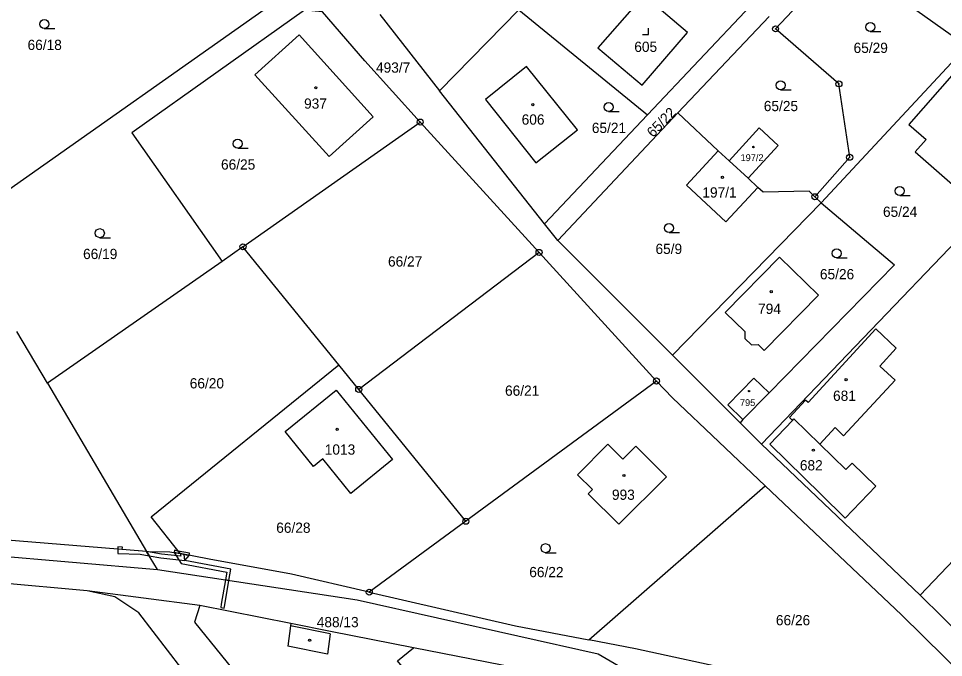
# Model space of a CAD drawing. Extents: x -725728 to -720881, y -1068679 to -1063504.
# Drawn here: x -724534.1 to -724380.5, y -1067307.7 to -1067201.5 of the extents above; entities that cross this region are included whole.
import ezdxf

# ---------------------------------------------------------------- set-up
doc = ezdxf.new("R2010")
doc.units = 0
for name, color, linetype in [('Hranice parcel', 7, 'Continuous'), ('Parcelní čísla', 7, 'Continuous'), ('Vnitřní kresba', 7, 'Continuous'), ('Věcná břemena k části', 7, 'Continuous'), ('Značky bodu BP', 7, 'Continuous'), ('Značky budov', 7, 'Continuous'), ('Značky kultur', 7, 'Continuous')]:
    doc.layers.add(name, color=color, linetype=linetype)

# ---------------------------------------------------------------- blocks, each defined once
blk = doc.blocks.new('4.02_3')
at = {"layer": 'Značky budov'}
blk.add_circle((-0.001, 0), 0.0175, dxfattribs=at)
blk = doc.blocks.new('4.02_2')
at = {"layer": 'Značky budov'}
blk.add_circle((0, 0), 0.0117, dxfattribs=at)
blk = doc.blocks.new('4.02_4')
at = {"layer": 'Značky budov'}
blk.add_circle((-0.001, 0), 0.0175, dxfattribs=at)
blk = doc.blocks.new('4.02_5')
at = {"layer": 'Značky budov'}
blk.add_circle((0, 0), 0.0117, dxfattribs=at)
blk = doc.blocks.new('3.04_2')
at = {"layer": 'Značky kultur'}
blk.add_line((0.001, 0), (0.176, 0), dxfattribs=at)
blk.add_circle((0.001, 0.075), 0.075, dxfattribs=at)
blk = doc.blocks.new('3.04_3')
at = {"layer": 'Značky kultur'}
blk.add_line((0.001, 0), (0.176, 0), dxfattribs=at)
blk.add_circle((0.001, 0.075), 0.075, dxfattribs=at)
blk = doc.blocks.new('3.19_2')
at = {"layer": 'Značky kultur'}
for p, q in [((0, 0), (0, 0.1)), ((-0.1, 0), (0, 0))]:
    blk.add_line(p, q, dxfattribs=at)
blk = doc.blocks.new('1.05_1')
at = {"layer": 'Značky bodu BP'}
for radius in [0.05, 0.00303]:
    blk.add_circle((0, 0), radius, dxfattribs=at)
blk = doc.blocks.new('1.05_2')
at = {"layer": 'Značky bodu BP'}
for radius in [0.05, 0.00303]:
    blk.add_circle((0, 0), radius, dxfattribs=at)

msp = doc.modelspace()

# ---------------------------------------------------------------- linework, layer by layer
at = {"layer": 'Hranice parcel'}
for p, q in [((-724544.73, -1067236.32), (-724487.64, -1067196)), ((-724464.2, -1067213.54), (-724451.03, -1067200.11)), ((-724451.03, -1067200.11), (-724429.68, -1067217.53)), ((-724429.68, -1067217.53), (-724412.55, -1067199.37)), ((-724474.15, -1067200.9), (-724464.2, -1067213.54)), ((-724409.48, -1067201.21), (-724424.65, -1067217.24)), ((-724376.62, -1067206.12), (-724400.87, -1067232.15)), ((-724446.78, -1067235.67), (-724464.2, -1067213.54)), ((-724424.65, -1067217.24), (-724444.59, -1067238.45)), ((-724417.93, -1067223.54), (-724424.65, -1067217.24)), ((-724496.85, -1067239.48), (-724467.43, -1067218.76)), ((-724467.43, -1067218.76), (-724447.69, -1067240.4)), ((-724446.78, -1067235.67), (-724429.68, -1067217.53)), ((-724359.21, -1067218.39), (-724410.74, -1067272.27)), ((-724416.15, -1067225.18), (-724417.93, -1067223.54)), ((-724412.99, -1067228.09), (-724416.15, -1067225.18)), ((-724411.35, -1067229.62), (-724412.99, -1067228.09)), ((-724425.56, -1067257.46), (-724400.87, -1067232.15)), ((-724400.87, -1067232.15), (-724401.9, -1067231.16)), ((-724444.59, -1067238.45), (-724446.78, -1067235.67)), ((-724444.59, -1067238.45), (-724425.56, -1067257.46)), ((-724496.85, -1067239.48), (-724500.3, -1067241.9)), ((-724480.95, -1067259.08), (-724496.85, -1067239.48)), ((-724447.69, -1067240.4), (-724477.63, -1067263.17)), ((-724447.69, -1067240.4), (-724428.2, -1067261.77)), ((-724500.3, -1067241.9), (-724529.29, -1067262.15)), ((-724529.29, -1067262.15), (-724534.42, -1067253.57)), ((-724425.56, -1067257.46), (-724414.31, -1067268.7)), ((-724512.12, -1067284.33), (-724480.95, -1067259.08)), ((-724477.63, -1067263.17), (-724480.95, -1067259.08)), ((-724428.2, -1067261.77), (-724459.85, -1067285.07)), ((-724529.29, -1067262.15), (-724512.86, -1067290.1)), ((-724459.85, -1067285.07), (-724477.63, -1067263.17)), ((-724413.85, -1067268.17), (-724409.51, -1067263.74)), ((-724413.85, -1067268.17), (-724414.31, -1067268.7)), ((-724414.31, -1067268.7), (-724410.74, -1067272.27)), ((-724410.74, -1067272.27), (-724384.44, -1067297.37)), ((-724439.42, -1067304.77), (-724410.15, -1067279.18)), ((-724507.28, -1067290.45), (-724512.12, -1067284.33)), ((-724459.85, -1067285.07), (-724475.89, -1067296.85)), ((-724511.05, -1067293.07), (-724512.86, -1067290.1)), ((-724504, -1067299.09), (-724522.71, -1067296.64)), ((-724384.44, -1067297.37), (-724355.66, -1067325.56)), ((-724446.71, -1067310.38), (-724468.56, -1067306.07))]:
    msp.add_line(p, q, dxfattribs=at)
for points in [[(-724401.9, -1067231.16), (-724396.12, -1067224.6), (-724397.9, -1067212.41), (-724408.43, -1067203.27), (-724397.33, -1067191.41), (-724376.62, -1067206.12)], [(-724430.58, -1067212.65), (-724423.06, -1067203.9), (-724430.27, -1067197.7), (-724437.91, -1067206.43), (-724430.58, -1067212.65)], [(-724483.67, -1067200.46), (-724486.65, -1067200.14), (-724515.32, -1067220.56), (-724500.3, -1067241.9)], [(-724467.43, -1067218.76), (-724476.63, -1067208.6), (-724483.67, -1067200.46)], [(-724482.54, -1067224.5), (-724494.86, -1067210.9), (-724487.55, -1067204.24), (-724475.21, -1067217.87), (-724482.54, -1067224.5)], [(-724448.23, -1067225.51), (-724441.31, -1067220.07), (-724449.8, -1067209.55), (-724456.58, -1067215.02), (-724448.23, -1067225.51)], [(-724371.95, -1067218.11), (-724378.62, -1067212.29), (-724377.83, -1067211.38), (-724378.76, -1067210.57), (-724386.28, -1067219.17), (-724383.44, -1067221.64), (-724385.25, -1067223.72), (-724377.72, -1067230.29), (-724371.13, -1067222.75), (-724373.89, -1067220.33), (-724371.95, -1067218.11)], [(-724412.99, -1067228.09), (-724407.97, -1067222.63), (-724411.13, -1067219.72), (-724416.15, -1067225.18)], [(-724417.93, -1067223.54), (-724423.2, -1067229.24), (-724416.67, -1067235.34), (-724411.35, -1067229.62)], [(-724401.9, -1067231.16), (-724402.83, -1067230.25), (-724410.49, -1067230.42), (-724411.35, -1067229.62)], [(-724400.87, -1067232.15), (-724388.7, -1067242.47), (-724409.51, -1067263.74)], [(-724410.29, -1067256.69), (-724401.32, -1067247.5), (-724407.79, -1067241.18), (-724416.77, -1067250.38), (-724413.55, -1067253.52), (-724413.5, -1067254.72), (-724412.44, -1067255.77), (-724411.33, -1067255.68), (-724410.29, -1067256.69)], [(-724401.1, -1067272.24), (-724398.54, -1067269.52), (-724397.12, -1067270.86), (-724388.57, -1067261.63), (-724391.09, -1067259.28), (-724388.38, -1067256.32), (-724391.78, -1067253.13), (-724402.99, -1067265.34), (-724403.45, -1067264.94), (-724406.11, -1067267.82), (-724405.64, -1067268.32)], [(-724410.15, -1067279.18), (-724425.56, -1067264.57), (-724428.2, -1067261.77)], [(-724409.51, -1067263.74), (-724412.02, -1067261.29), (-724416.35, -1067265.73), (-724413.85, -1067268.17)], [(-724489.85, -1067270.18), (-724481.39, -1067263.27), (-724472.02, -1067274.83), (-724478.94, -1067280.47), (-724483.62, -1067274.72), (-724485.16, -1067275.97), (-724489.85, -1067270.18)], [(-724384.44, -1067297.37), (-724368.68, -1067280.83), (-724351.44, -1067262.72)], [(-724405.64, -1067268.32), (-724409.35, -1067272.25), (-724400.86, -1067280.62), (-724396.87, -1067284.55), (-724391.78, -1067279.26), (-724395.73, -1067275.44), (-724396.77, -1067276.49), (-724401.1, -1067272.24)], [(-724405.64, -1067268.32), (-724405.38, -1067268.04), (-724401.1, -1067272.24)], [(-724433.77, -1067274.75), (-724431.65, -1067272.62), (-724426.56, -1067277.69), (-724434.45, -1067285.58), (-724439.52, -1067280.5), (-724438.83, -1067279.8), (-724441.31, -1067277.35), (-724436.25, -1067272.28), (-724433.77, -1067274.75)], [(-724410.15, -1067279.18), (-724387.53, -1067300.63), (-724376.78, -1067311.21)], [(-724512.86, -1067290.1), (-724555.79, -1067286.59), (-724560.2, -1067286.23)], [(-724591.32, -1067286.43), (-724553.46, -1067289.44), (-724511.05, -1067293.07)], [(-724512.86, -1067290.1), (-724508.99, -1067290.14), (-724507.28, -1067290.45)], [(-724475.89, -1067296.85), (-724488.79, -1067293.84), (-724502.46, -1067291.37), (-724507.28, -1067290.45)], [(-724522.71, -1067296.64), (-724552.1, -1067293.99), (-724566.95, -1067292.93)], [(-724511.05, -1067293.07), (-724477.92, -1067298.15), (-724437.88, -1067307.08), (-724432.55, -1067310.22), (-724406.67, -1067316.82), (-724364.24, -1067323.39)], [(-724502.26, -1067315.77), (-724514.15, -1067300.28), (-724518.15, -1067297.64), (-724522.71, -1067296.64)], [(-724475.89, -1067296.85), (-724451.63, -1067302.45), (-724439.42, -1067304.77)], [(-724504, -1067299.09), (-724504.91, -1067301.84), (-724495.96, -1067312.93), (-724492.56, -1067318.15)], [(-724468.56, -1067306.07), (-724482.33, -1067303.36), (-724488.92, -1067302.06), (-724504, -1067299.09)], [(-724379.69, -1067317.58), (-724431.66, -1067306.24), (-724439.42, -1067304.77)], [(-724468.87, -1067312.69), (-724468.09, -1067312.05), (-724471.22, -1067308.28), (-724468.56, -1067306.07)]]:
    msp.add_lwpolyline(points, dxfattribs=at)
at = {"layer": 'Vnitřní kresba'}
for p, q in [((-724488.97, -1067302.46), (-724489.41, -1067305.83)), ((-724488.92, -1067302.06), (-724488.97, -1067302.46)), ((-724482.38, -1067303.76), (-724488.97, -1067302.46)), ((-724482.38, -1067303.76), (-724482.84, -1067307.13)), ((-724482.84, -1067307.13), (-724489.41, -1067305.83))]:
    msp.add_line(p, q, dxfattribs=at)
at = {"layer": 'Věcná břemena k části'}
for points in [[(-724517.61, -1067290.41), (-724513.9, -1067290.56), (-724512.42, -1067290.82), (-724512.86, -1067290.1), (-724516.89, -1067289.77), (-724516.86, -1067289.4), (-724517.62, -1067289.34), (-724517.65, -1067289.71)], [(-724512.86, -1067290.1), (-724512.42, -1067290.82), (-724510.47, -1067291.16), (-724506.53, -1067291.59), (-724506.6, -1067290.58), (-724507.28, -1067290.45), (-724507.18, -1067290.89), (-724510.39, -1067290.56)], [(-724507.28, -1067290.45), (-724507.62, -1067290.02), (-724508.23, -1067289.9), (-724508.29, -1067290.27)], [(-724505.77, -1067290.74), (-724508.29, -1067290.27), (-724507.11, -1067292.08), (-724499.55, -1067293.52), (-724499.78, -1067294.8), (-724499.19, -1067294.89), (-724498.85, -1067293.04), (-724506.53, -1067291.59)], [(-724507.28, -1067290.45), (-724505.77, -1067290.74), (-724505.71, -1067290.37), (-724507.62, -1067290.02)], [(-724499.78, -1067294.8), (-724500.48, -1067298.84), (-724500.55, -1067299.42), (-724499.95, -1067299.5), (-724499.88, -1067298.93), (-724499.19, -1067294.89)]]:
    msp.add_lwpolyline(points, close=True, dxfattribs=at)

# ---------------------------------------------------------------- block references
at = {"layer": 'Značky bodu BP', "xscale": 10, "yscale": 10}
for name, p in [('1.05_1', (-724408.43, -1067203.27)), ('1.05_2', (-724397.9, -1067212.41)), ('1.05_1', (-724467.43, -1067218.76)), ('1.05_1', (-724396.12, -1067224.6)), ('1.05_2', (-724401.9, -1067231.16)), ('1.05_1', (-724496.85, -1067239.48)), ('1.05_2', (-724447.69, -1067240.4)), ('1.05_1', (-724428.2, -1067261.77)), ('1.05_2', (-724477.63, -1067263.17)), ('1.05_1', (-724459.85, -1067285.07)), ('1.05_1', (-724475.89, -1067296.85))]:
    msp.add_blockref(name, p, dxfattribs=at)
at = {"layer": 'Značky budov', "xscale": 10, "yscale": 10}
for name, p in [('4.02_3', (-724484.74, -1067213.05)), ('4.02_3', (-724448.71, -1067215.87)), ('4.02_5', (-724412.1, -1067222.9)), ('4.02_4', (-724417.24, -1067227.93)), ('4.02_4', (-724409.13, -1067246.93)), ('4.02_3', (-724396.71, -1067261.54)), ('4.02_2', (-724412.82, -1067263.44)), ('4.02_3', (-724481.21, -1067269.8)), ('4.02_3', (-724402.14, -1067273.25)), ('4.02_3', (-724433.59, -1067277.47)), ('4.02_3', (-724485.77, -1067304.84))]:
    msp.add_blockref(name, p, dxfattribs=at)
at = {"layer": 'Značky kultur', "xscale": 10, "yscale": 10}
for name, p in [('3.04_2', (-724529.85, -1067203.23)), ('3.19_2', (-724429.52, -1067204.18)), ('3.04_2', (-724392.7, -1067203.72)), ('3.04_3', (-724407.61, -1067213.39)), ('3.04_2', (-724436.16, -1067217.02)), ('3.04_2', (-724497.73, -1067223.1)), ('3.04_2', (-724387.82, -1067230.95)), ('3.04_2', (-724426.12, -1067237.12)), ('3.04_2', (-724520.63, -1067237.96)), ('3.04_2', (-724398.29, -1067241.32)), ('3.04_2', (-724446.63, -1067290.29))]:
    msp.add_blockref(name, p, dxfattribs=at)

# ---------------------------------------------------------------- texts
at = {"layer": 'Parcelní čísla'}
for s, height, p in [('66/18', 1.7, (-724532.62, -1067206.78)), ('605', 1.7, (-724431.88, -1067207.1)), ('65/29', 1.7, (-724395.47, -1067207.27)), ('493/7', 1.7, (-724474.77, -1067210.55)), ('937', 1.7, (-724486.71, -1067216.53)), ('65/25', 1.7, (-724410.38, -1067216.94)), ('606', 1.7, (-724450.58, -1067219.18)), ('65/21', 1.7, (-724438.93, -1067220.57)), ('66/25', 1.7, (-724500.5, -1067226.65)), ('197/2', 1.14, (-724414.24, -1067225.24)), ('197/1', 1.7, (-724420.58, -1067231.29)), ('65/24', 1.7, (-724390.59, -1067234.5)), ('66/19', 1.7, (-724523.4, -1067241.51)), ('65/9', 1.7, (-724428.36, -1067240.67)), ('66/27', 1.7, (-724472.77, -1067242.76)), ('65/26', 1.7, (-724401.06, -1067244.87)), ('794', 1.7, (-724411.33, -1067250.62)), ('66/20', 1.7, (-724505.69, -1067263)), ('66/21', 1.7, (-724453.34, -1067264.22)), ('681', 1.7, (-724398.88, -1067265.07)), ('795', 1.14, (-724414.34, -1067265.93)), ('1013', 1.7, (-724483.27, -1067274)), ('682', 1.7, (-724404.39, -1067276.62)), ('993', 1.7, (-724435.59, -1067281.51)), ('66/28', 1.7, (-724491.33, -1067286.99)), ('66/22', 1.7, (-724449.32, -1067294.36)), ('488/13', 1.7, (-724484.6, -1067302.67)), ('66/26', 1.7, (-724408.37, -1067302.35))]:
    msp.add_text(s, height=height, dxfattribs=at).set_placement(p)
msp.add_text('65/22', height=1.7, rotation=46, dxfattribs=at).set_placement((-724428.76, -1067221.41))

doc.saveas('drawing.dxf')
